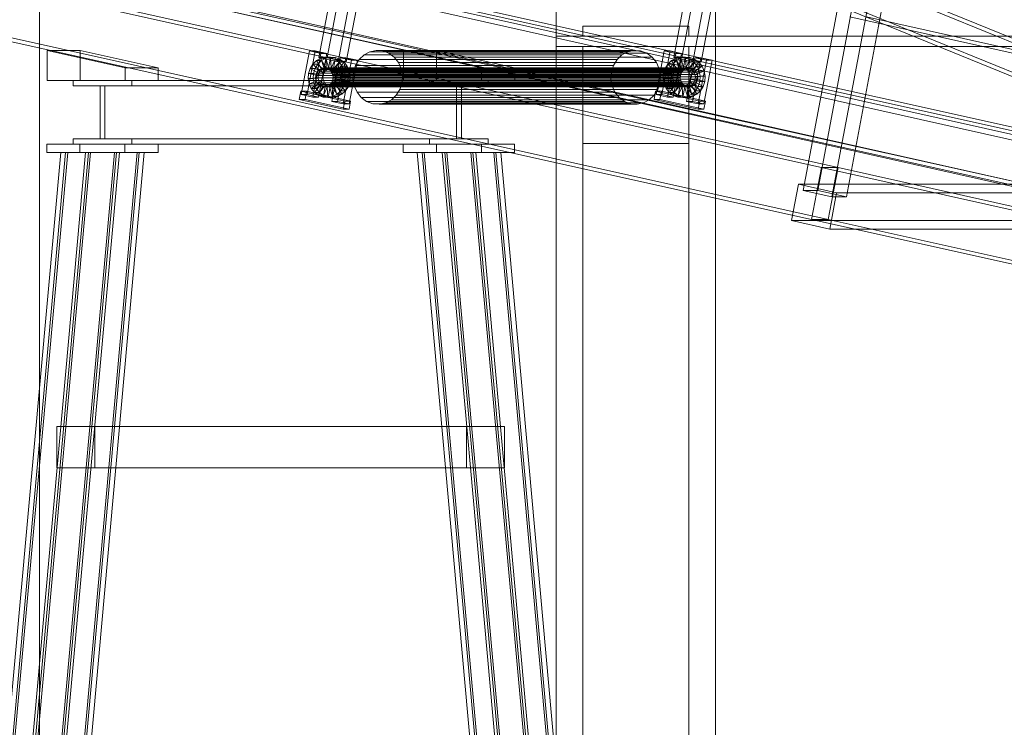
# Model space of a CAD drawing. Header units: millimetres. Extents: x -4738 to 65662, y -68080 to 6847.
# Tile 873 of 1056: x 23244 to 24172, y 409 to 1075. Entities that reach past the tile are written whole.
import ezdxf

# ---------------------------------------------------------------- set-up
doc = ezdxf.new("R2010")
doc.units = ezdxf.units.MM
for name, color, linetype, lineweight in [('COTAS_O', 1, 'Continuous', 0), ('COTAS_P', 1, 'Continuous', 0), ('lateral_briquetadora', 7, 'Continuous', 0), ('lateral_C02', 7, 'Continuous', 0), ('lateral_C10', 7, 'Continuous', 0)]:
    doc.layers.add(name, color=color, linetype=linetype, lineweight=lineweight)
doc.dimstyles.new('R19_100', dxfattribs={"dimtxt": 250, "dimasz": 150, "dimexe": 150, "dimexo": 80, "dimgap": 100, "dimtad": 1, "dimtih": 1, "dimtoh": 1, "dimdsep": 46, "dimcen": 0.09, "dimadec": 0, "dimazin": 0, "dimtfac": 1, "dimtdec": 4, "dimtofl": 0, "dimtmove": 0, "dimatfit": 3, "dimfxl": 1, "dimtolj": 1, "dimtzin": 0, "dimarcsym": 0})

# ---------------------------------------------------------------- blocks, each defined once
blk = doc.blocks.new('DIM_R31_4')
at = {"layer": 'COTAS_P'}
for p, q in [((15248.37, 1279.09), (24311.82, 4109.09)), ((24311.82, 4109.09), (24155.23, 4107.34)), ((24311.82, 4109.09), (24182.05, 4021.43)), ((24580.07, 3250), (24311.82, 4109.09)), ((15248.37, 1279.09), (15378.14, 1366.76)), ((15248.37, 1279.09), (15404.97, 1280.85)), ((15516.62, 420), (15248.37, 1279.09))]:
    blk.add_line(p, q, dxfattribs=at)
blk.add_text('9495 P', height=250, rotation=17.34062, dxfattribs=at).set_placement((19750.29, 2789.55))
blk = doc.blocks.new('DIM_R31_27')
at = {"layer": 'COTAS_O'}
for p, q in [((23750.07, 2330), (24450.07, 2330)), ((24450.07, 2330), (24405.07, 2180)), ((24450.07, 0), (24450.07, 2330)), ((24450.07, 2330), (24495.07, 2180)), ((24450.07, 0), (24405.07, 150)), ((24450.07, 0), (24495.07, 150)), ((23750.07, 0), (24450.07, 0))]:
    blk.add_line(p, q, dxfattribs=at)
blk.add_text('2330 O', height=250, rotation=90, dxfattribs=at).set_placement((24350.07, 1165))

msp = doc.modelspace()

# ---------------------------------------------------------------- linework, layer by layer
at = {"layer": 'lateral_briquetadora'}
for p, q in [((23750.067, 1060), (23750.067, 1240)), ((23900.067, 1060), (23900.067, 1240)), ((23775.067, 1060), (23775.067, 1069.143)), ((23775.067, 1069.143), (23875.067, 1069.143)), ((23875.067, 1060), (23875.067, 1069.143)), ((23750.067, 20), (23750.067, 1060)), ((23750.067, 1060), (23900.067, 1060)), ((23750.067, 1060), (25950.067, 1060)), ((23775.067, 1060), (23875.067, 1060)), ((23900.067, 1050), (23900.067, 1060)), ((23900.067, 1060), (25800.067, 1060)), ((23750.067, 20), (23750.067, 1050)), ((23750.067, 1050), (23900.067, 1050)), ((23775.067, 305.038), (23775.067, 1050)), ((23775.067, 1050), (23875.067, 1050)), ((23775.067, 1050), (23775.067, 1030)), ((23775.067, 1050), (23775.067, 243.475)), ((23875.067, 305.038), (23875.067, 1050)), ((23875.067, 1050), (23875.067, 1030)), ((23875.067, 1050), (23875.067, 243.475)), ((23900.067, 20), (23900.067, 1050)), ((23900.067, 1050), (25800.067, 1050)), ((23775.067, 1030), (23875.067, 1030)), ((23775.067, 137.184), (23775.067, 958.693)), ((23775.067, 958.693), (23875.067, 958.693)), ((23775.067, 958.693), (23775.067, 115.739)), ((23875.067, 137.184), (23875.067, 958.693)), ((23875.067, 958.693), (23875.067, 115.739))]:
    msp.add_line(p, q, dxfattribs=at)
at = {"layer": 'lateral_C02'}
msp.add_line((23262.756, 25), (23262.756, 2469.628), dxfattribs=at)
at = {"layer": 'lateral_C10'}
for p, q in [((18241.459, 2248.813), (27684.903, 132.947)), ((27685.833, 137.844), (18242.389, 2253.71)), ((27880.277, 132.947), (18436.834, 2248.813)), ((18437.764, 2253.71), (27881.207, 137.844)), ((23554.243, 1188.198), (23526.265, 1039.666)), ((23534.08, 1039.666), (23562.058, 1188.198)), ((23888.724, 1188.198), (23860.746, 1039.666)), ((23868.561, 1039.666), (23896.539, 1188.198)), ((23544.301, 1035.656), (23572.279, 1184.188)), ((23580.094, 1184.188), (23552.116, 1035.656)), ((23878.782, 1035.656), (23906.76, 1184.188)), ((23914.575, 1184.188), (23886.597, 1035.656)), ((22917.845, 1176.542), (24000.017, 935.97)), ((24015.647, 935.97), (22933.475, 1176.542)), ((23253.889, 1176.542), (24336.061, 935.97)), ((24351.691, 935.97), (23269.519, 1176.542)), ((23990.79, 886.985), (22908.618, 1127.558)), ((24006.42, 886.985), (22924.248, 1127.558)), ((24326.834, 886.985), (23244.662, 1127.558)), ((24342.464, 886.985), (23260.292, 1127.558)), ((24038.246, 1111.664), (25085.355, 684.949)), ((25095.124, 684.949), (24048.014, 1111.664)), ((24017.915, 1100.627), (23982.853, 914.484)), ((23996.529, 914.484), (24031.592, 1100.627)), ((24009.907, 908.47), (24044.97, 1094.613)), ((24023.583, 908.47), (24058.646, 1094.613)), ((25108.946, 837.453), (24026.775, 1078.026)), ((25075.656, 656.86), (24028.547, 1083.575)), ((25085.425, 656.86), (24038.315, 1083.575)), ((25124.576, 837.453), (24042.405, 1078.026)), ((23301.242, 1046.508), (23269.982, 1046.508)), ((23269.982, 1046.508), (23343.622, 1030.137)), ((23269.982, 1046.508), (23269.982, 1018.137)), ((23374.882, 1030.137), (23301.242, 1046.508)), ((23301.242, 1018.137), (23301.242, 1046.508)), ((23517.354, 1045.99), (23509.603, 1004.843)), ((23515.074, 1004.843), (23522.824, 1045.99)), ((23522.824, 1045.99), (23517.354, 1045.99)), ((23517.354, 1045.99), (23528.175, 1043.584)), ((23520.425, 1002.437), (23528.175, 1043.584)), ((23533.646, 1043.584), (23522.824, 1045.99)), ((23533.646, 1043.584), (23525.895, 1002.437)), ((23544.301, 1035.656), (23526.265, 1039.666)), ((23526.265, 1039.666), (23534.08, 1039.666)), ((23528.175, 1043.584), (23533.646, 1043.584)), ((23528.178, 1039.031), (23532.661, 1039.972)), ((23532.661, 1039.972), (23533.213, 1029.99)), ((23537.35, 1039.972), (23532.661, 1039.972)), ((23532.661, 1039.972), (23537.215, 1039.62)), ((23537.35, 1039.972), (23532.867, 1039.031)), ((23534.08, 1039.666), (23552.116, 1035.656)), ((23537.215, 1039.62), (23535.37, 1029.823)), ((23541.904, 1039.62), (23537.215, 1039.62)), ((23537.215, 1039.62), (23541.53, 1038)), ((23537.901, 1029.99), (23537.35, 1039.972)), ((23541.904, 1039.62), (23537.35, 1039.972)), ((23546.212, 1039.575), (23538.461, 998.428)), ((23540.059, 1029.823), (23541.904, 1039.62)), ((23546.219, 1038), (23541.904, 1039.62)), ((23543.931, 998.428), (23551.682, 1039.575)), ((23551.682, 1039.575), (23546.212, 1039.575)), ((23546.212, 1039.575), (23557.033, 1037.169)), ((23562.504, 1037.169), (23551.682, 1039.575)), ((23564.219, 1037.858), (23568.83, 1042.203)), ((23568.83, 1042.203), (23574.319, 1045.103)), ((23811.993, 1042.203), (23568.83, 1042.203)), ((23574.319, 1045.103), (23580.311, 1046.36)), ((23817.482, 1045.103), (23574.319, 1045.103)), ((23580.311, 1046.36), (23586.4, 1045.89)), ((23823.475, 1046.36), (23580.311, 1046.36)), ((23586.4, 1045.89), (23592.168, 1043.725)), ((23829.563, 1045.89), (23586.4, 1045.89)), ((23592.168, 1043.725), (23597.225, 1040.01)), ((23835.332, 1043.725), (23592.168, 1043.725)), ((23597.225, 1040.01), (23601.224, 1035.001)), ((23840.388, 1040.01), (23597.225, 1040.01)), ((23637.286, 1046.508), (23606.026, 1046.508)), ((23606.026, 1046.508), (23679.666, 1030.137)), ((23606.026, 1046.508), (23606.026, 1018.137)), ((23710.926, 1030.137), (23637.286, 1046.508)), ((23637.286, 1018.137), (23637.286, 1046.508)), ((23811.993, 1042.203), (23807.382, 1037.858)), ((23817.482, 1045.103), (23811.993, 1042.203)), ((23823.475, 1046.36), (23817.482, 1045.103)), ((23829.563, 1045.89), (23823.475, 1046.36)), ((23835.332, 1043.725), (23829.563, 1045.89)), ((23840.388, 1040.01), (23835.332, 1043.725)), ((23844.387, 1035.001), (23840.388, 1040.01)), ((23851.835, 1045.99), (23844.084, 1004.843)), ((23849.555, 1004.843), (23857.305, 1045.99)), ((23857.305, 1045.99), (23851.835, 1045.99)), ((23851.835, 1045.99), (23862.657, 1043.584)), ((23854.906, 1002.437), (23862.657, 1043.584)), ((23868.127, 1043.584), (23857.305, 1045.99)), ((23868.127, 1043.584), (23860.376, 1002.437)), ((23878.782, 1035.656), (23860.746, 1039.666)), ((23860.746, 1039.666), (23868.561, 1039.666)), ((23862.657, 1043.584), (23868.127, 1043.584)), ((23862.659, 1039.031), (23867.142, 1039.972)), ((23867.142, 1039.972), (23867.694, 1029.99)), ((23871.831, 1039.972), (23867.142, 1039.972)), ((23867.142, 1039.972), (23871.696, 1039.62)), ((23871.831, 1039.972), (23867.348, 1039.031)), ((23868.561, 1039.666), (23886.597, 1035.656)), ((23871.696, 1039.62), (23869.851, 1029.823)), ((23876.385, 1039.62), (23871.696, 1039.62)), ((23871.696, 1039.62), (23876.012, 1038)), ((23872.383, 1029.99), (23871.831, 1039.972)), ((23876.385, 1039.62), (23871.831, 1039.972)), ((23880.693, 1039.575), (23872.942, 998.428)), ((23874.54, 1029.823), (23876.385, 1039.62)), ((23880.701, 1038), (23876.385, 1039.62)), ((23878.413, 998.428), (23886.163, 1039.575)), ((23886.163, 1039.575), (23880.693, 1039.575)), ((23880.693, 1039.575), (23891.514, 1037.169)), ((23896.985, 1037.169), (23886.163, 1039.575)), ((23518.066, 1029.503), (23520.623, 1033.612)), ((23520.623, 1033.612), (23524.072, 1036.862)), ((23520.623, 1033.612), (23527.51, 1026.977)), ((23525.312, 1033.612), (23520.623, 1033.612)), ((23525.312, 1033.612), (23522.755, 1029.503)), ((23524.072, 1036.862), (23528.178, 1039.031)), ((23524.072, 1036.862), (23529.144, 1028.517)), ((23528.761, 1036.862), (23524.072, 1036.862)), ((23528.761, 1036.862), (23525.312, 1033.612)), ((23532.199, 1026.977), (23525.312, 1033.612)), ((23528.178, 1039.031), (23531.089, 1029.544)), ((23532.867, 1039.031), (23528.178, 1039.031)), ((23532.867, 1039.031), (23528.761, 1036.862)), ((23533.833, 1028.517), (23528.761, 1036.862)), ((23535.778, 1029.544), (23532.867, 1039.031)), ((23541.53, 1038), (23537.414, 1029.056)), ((23545.313, 1035.222), (23539.205, 1027.74)), ((23548.304, 1031.475), (23540.622, 1025.965)), ((23546.219, 1038), (23541.53, 1038)), ((23541.53, 1038), (23545.313, 1035.222)), ((23542.103, 1029.056), (23546.219, 1038)), ((23543.894, 1027.74), (23550.002, 1035.222)), ((23552.116, 1035.656), (23544.301, 1035.656)), ((23545.311, 1025.965), (23552.993, 1031.475)), ((23550.002, 1035.222), (23545.313, 1035.222)), ((23545.313, 1035.222), (23548.304, 1031.475)), ((23550.002, 1035.222), (23546.219, 1038)), ((23552.993, 1031.475), (23548.304, 1031.475)), ((23548.304, 1031.475), (23550.301, 1027.014)), ((23549.283, 996.022), (23557.033, 1037.169)), ((23552.993, 1031.475), (23550.002, 1035.222)), ((23554.99, 1027.014), (23552.993, 1031.475)), ((23562.504, 1037.169), (23554.753, 996.022)), ((23557.033, 1037.169), (23562.504, 1037.169)), ((23558.806, 1026.098), (23560.8, 1032.365)), ((23560.8, 1032.365), (23564.219, 1037.858)), ((23803.963, 1032.365), (23560.8, 1032.365)), ((23807.382, 1037.858), (23564.219, 1037.858)), ((23601.224, 1035.001), (23603.893, 1029.038)), ((23844.387, 1035.001), (23601.224, 1035.001)), ((23803.963, 1032.365), (23801.97, 1026.098)), ((23807.382, 1037.858), (23803.963, 1032.365)), ((23847.056, 1029.038), (23844.387, 1035.001)), ((23852.547, 1029.503), (23855.104, 1033.612)), ((23855.104, 1033.612), (23858.554, 1036.862)), ((23855.104, 1033.612), (23861.992, 1026.977)), ((23859.793, 1033.612), (23855.104, 1033.612)), ((23859.793, 1033.612), (23857.236, 1029.503)), ((23858.554, 1036.862), (23862.659, 1039.031)), ((23858.554, 1036.862), (23863.625, 1028.517)), ((23863.243, 1036.862), (23858.554, 1036.862)), ((23863.243, 1036.862), (23859.793, 1033.612)), ((23866.681, 1026.977), (23859.793, 1033.612)), ((23862.659, 1039.031), (23865.57, 1029.544)), ((23867.348, 1039.031), (23862.659, 1039.031)), ((23867.348, 1039.031), (23863.243, 1036.862)), ((23868.314, 1028.517), (23863.243, 1036.862)), ((23870.259, 1029.544), (23867.348, 1039.031)), ((23876.012, 1038), (23871.895, 1029.056)), ((23879.794, 1035.222), (23873.687, 1027.74)), ((23882.785, 1031.475), (23875.104, 1025.965)), ((23880.701, 1038), (23876.012, 1038)), ((23876.012, 1038), (23879.794, 1035.222)), ((23876.584, 1029.056), (23880.701, 1038)), ((23878.376, 1027.74), (23884.483, 1035.222)), ((23886.597, 1035.656), (23878.782, 1035.656)), ((23879.793, 1025.965), (23887.474, 1031.475)), ((23884.483, 1035.222), (23879.794, 1035.222)), ((23879.794, 1035.222), (23882.785, 1031.475)), ((23884.483, 1035.222), (23880.701, 1038)), ((23887.474, 1031.475), (23882.785, 1031.475)), ((23882.785, 1031.475), (23884.782, 1027.014)), ((23883.764, 996.022), (23891.514, 1037.169)), ((23887.474, 1031.475), (23884.483, 1035.222)), ((23889.471, 1027.014), (23887.474, 1031.475)), ((23896.985, 1037.169), (23889.234, 996.022)), ((23891.514, 1037.169), (23896.985, 1037.169)), ((23343.622, 1030.137), (23374.882, 1030.137)), ((23343.622, 1018.137), (23343.622, 1030.137)), ((23374.882, 1030.137), (23374.882, 1018.137)), ((23516.251, 1019.868), (23516.575, 1024.815)), ((23516.575, 1024.815), (23518.066, 1029.503)), ((23525.593, 1022.81), (23516.575, 1024.815)), ((23516.575, 1024.815), (23521.264, 1024.815)), ((23518.066, 1029.503), (23526.299, 1025.031)), ((23522.755, 1029.503), (23518.066, 1029.503)), ((23521.264, 1024.815), (23520.94, 1019.868)), ((23522.755, 1029.503), (23521.264, 1024.815)), ((23521.264, 1024.815), (23530.282, 1022.81)), ((23530.988, 1025.031), (23522.755, 1029.503)), ((23523.095, 1020.467), (23523.248, 1022.81)), ((23523.248, 1022.81), (23523.955, 1025.031)), ((23523.248, 1022.81), (23867.107, 1022.81)), ((23523.955, 1025.031), (23525.166, 1026.977)), ((23867.814, 1025.031), (23523.955, 1025.031)), ((23525.166, 1026.977), (23526.8, 1028.517)), ((23869.025, 1026.977), (23525.166, 1026.977)), ((23525.593, 1022.81), (23525.439, 1020.467)), ((23526.299, 1025.031), (23525.593, 1022.81)), ((23530.282, 1022.81), (23525.593, 1022.81)), ((23527.51, 1026.977), (23526.299, 1025.031)), ((23526.299, 1025.031), (23530.988, 1025.031)), ((23526.8, 1028.517), (23528.745, 1029.544)), ((23870.659, 1028.517), (23526.8, 1028.517)), ((23529.144, 1028.517), (23527.51, 1026.977)), ((23527.51, 1026.977), (23532.199, 1026.977)), ((23528.745, 1029.544), (23530.868, 1029.99)), ((23872.604, 1029.544), (23528.745, 1029.544)), ((23531.089, 1029.544), (23529.144, 1028.517)), ((23529.144, 1028.517), (23533.833, 1028.517)), ((23530.128, 1020.467), (23530.282, 1022.81)), ((23530.282, 1022.81), (23530.988, 1025.031)), ((23530.868, 1029.99), (23533.025, 1029.823)), ((23874.727, 1029.99), (23530.868, 1029.99)), ((23530.988, 1025.031), (23532.199, 1026.977)), ((23533.213, 1029.99), (23531.089, 1029.544)), ((23531.089, 1029.544), (23535.778, 1029.544)), ((23532.199, 1026.977), (23533.833, 1028.517)), ((23533.025, 1029.823), (23535.069, 1029.056)), ((23876.884, 1029.823), (23533.025, 1029.823)), ((23533.213, 1029.99), (23537.901, 1029.99)), ((23535.37, 1029.823), (23533.213, 1029.99)), ((23533.833, 1028.517), (23535.778, 1029.544)), ((23535.069, 1029.056), (23536.861, 1027.74)), ((23878.929, 1029.056), (23535.069, 1029.056)), ((23535.37, 1029.823), (23540.059, 1029.823)), ((23537.414, 1029.056), (23535.37, 1029.823)), ((23535.778, 1029.544), (23537.901, 1029.99)), ((23536.861, 1027.74), (23538.278, 1025.965)), ((23880.72, 1027.74), (23536.861, 1027.74)), ((23537.414, 1029.056), (23542.103, 1029.056)), ((23539.205, 1027.74), (23537.414, 1029.056)), ((23537.901, 1029.99), (23540.059, 1029.823)), ((23538.278, 1025.965), (23539.224, 1023.852)), ((23882.137, 1025.965), (23538.278, 1025.965)), ((23539.205, 1027.74), (23543.894, 1027.74)), ((23540.622, 1025.965), (23539.205, 1027.74)), ((23539.224, 1023.852), (23539.634, 1021.545)), ((23883.083, 1023.852), (23539.224, 1023.852)), ((23539.634, 1021.545), (23539.481, 1019.202)), ((23883.493, 1021.545), (23539.634, 1021.545)), ((23540.059, 1029.823), (23542.103, 1029.056)), ((23540.622, 1025.965), (23545.311, 1025.965)), ((23541.568, 1023.852), (23540.622, 1025.965)), ((23550.301, 1027.014), (23541.568, 1023.852)), ((23541.568, 1023.852), (23546.257, 1023.852)), ((23541.978, 1021.545), (23541.568, 1023.852)), ((23541.825, 1019.202), (23541.978, 1021.545)), ((23551.167, 1022.145), (23541.978, 1021.545)), ((23541.978, 1021.545), (23546.667, 1021.545)), ((23542.103, 1029.056), (23543.894, 1027.74)), ((23543.894, 1027.74), (23545.311, 1025.965)), ((23545.311, 1025.965), (23546.257, 1023.852)), ((23546.257, 1023.852), (23554.99, 1027.014)), ((23546.257, 1023.852), (23546.667, 1021.545)), ((23546.667, 1021.545), (23546.514, 1019.202)), ((23546.667, 1021.545), (23555.856, 1022.145)), ((23554.99, 1027.014), (23550.301, 1027.014)), ((23550.301, 1027.014), (23551.167, 1022.145)), ((23551.167, 1022.145), (23550.843, 1017.197)), ((23555.856, 1022.145), (23551.167, 1022.145)), ((23555.856, 1022.145), (23554.99, 1027.014)), ((23555.532, 1017.197), (23555.856, 1022.145)), ((23558.374, 1019.484), (23558.806, 1026.098)), ((23558.806, 1026.098), (23801.97, 1026.098)), ((23603.893, 1029.038), (23605.051, 1022.528)), ((23847.056, 1029.038), (23603.893, 1029.038)), ((23605.051, 1022.528), (23604.618, 1015.914)), ((23848.214, 1022.528), (23605.051, 1022.528)), ((23679.666, 1030.137), (23710.926, 1030.137)), ((23679.666, 1018.137), (23679.666, 1030.137)), ((23710.926, 1030.137), (23710.926, 1018.137)), ((23801.97, 1026.098), (23801.537, 1019.484)), ((23848.214, 1022.528), (23847.056, 1029.038)), ((23847.782, 1015.914), (23848.214, 1022.528)), ((23850.732, 1019.868), (23851.056, 1024.815)), ((23851.056, 1024.815), (23852.547, 1029.503)), ((23860.074, 1022.81), (23851.056, 1024.815)), ((23851.056, 1024.815), (23855.745, 1024.815)), ((23852.547, 1029.503), (23860.78, 1025.031)), ((23857.236, 1029.503), (23852.547, 1029.503)), ((23855.745, 1024.815), (23855.421, 1019.868)), ((23857.236, 1029.503), (23855.745, 1024.815)), ((23855.745, 1024.815), (23864.763, 1022.81)), ((23865.469, 1025.031), (23857.236, 1029.503)), ((23860.074, 1022.81), (23859.921, 1020.467)), ((23860.78, 1025.031), (23860.074, 1022.81)), ((23864.763, 1022.81), (23860.074, 1022.81)), ((23861.992, 1026.977), (23860.78, 1025.031)), ((23860.78, 1025.031), (23865.469, 1025.031)), ((23863.625, 1028.517), (23861.992, 1026.977)), ((23861.992, 1026.977), (23866.681, 1026.977)), ((23865.57, 1029.544), (23863.625, 1028.517)), ((23863.625, 1028.517), (23868.314, 1028.517)), ((23864.61, 1020.467), (23864.763, 1022.81)), ((23864.763, 1022.81), (23865.469, 1025.031)), ((23865.469, 1025.031), (23866.681, 1026.977)), ((23867.694, 1029.99), (23865.57, 1029.544)), ((23865.57, 1029.544), (23870.259, 1029.544)), ((23866.681, 1026.977), (23868.314, 1028.517)), ((23867.107, 1022.81), (23866.954, 1020.467)), ((23867.814, 1025.031), (23867.107, 1022.81)), ((23867.694, 1029.99), (23872.383, 1029.99)), ((23869.851, 1029.823), (23867.694, 1029.99)), ((23869.025, 1026.977), (23867.814, 1025.031)), ((23868.314, 1028.517), (23870.259, 1029.544)), ((23870.659, 1028.517), (23869.025, 1026.977)), ((23869.851, 1029.823), (23874.54, 1029.823)), ((23871.895, 1029.056), (23869.851, 1029.823)), ((23870.259, 1029.544), (23872.383, 1029.99)), ((23872.604, 1029.544), (23870.659, 1028.517)), ((23871.895, 1029.056), (23876.584, 1029.056)), ((23873.687, 1027.74), (23871.895, 1029.056)), ((23872.383, 1029.99), (23874.54, 1029.823)), ((23874.727, 1029.99), (23872.604, 1029.544)), ((23873.687, 1027.74), (23878.376, 1027.74)), ((23875.104, 1025.965), (23873.687, 1027.74)), ((23874.54, 1029.823), (23876.584, 1029.056)), ((23876.884, 1029.823), (23874.727, 1029.99)), ((23875.104, 1025.965), (23879.793, 1025.965)), ((23876.049, 1023.852), (23875.104, 1025.965)), ((23884.782, 1027.014), (23876.049, 1023.852)), ((23876.049, 1023.852), (23880.738, 1023.852)), ((23876.46, 1021.545), (23876.049, 1023.852)), ((23876.306, 1019.202), (23876.46, 1021.545)), ((23885.648, 1022.145), (23876.46, 1021.545)), ((23876.46, 1021.545), (23881.149, 1021.545)), ((23876.584, 1029.056), (23878.376, 1027.74)), ((23878.929, 1029.056), (23876.884, 1029.823)), ((23878.376, 1027.74), (23879.793, 1025.965)), ((23880.72, 1027.74), (23878.929, 1029.056)), ((23879.793, 1025.965), (23880.738, 1023.852)), ((23882.137, 1025.965), (23880.72, 1027.74)), ((23880.738, 1023.852), (23889.471, 1027.014)), ((23880.738, 1023.852), (23881.149, 1021.545)), ((23881.149, 1021.545), (23880.995, 1019.202)), ((23881.149, 1021.545), (23890.337, 1022.145)), ((23883.083, 1023.852), (23882.137, 1025.965)), ((23883.493, 1021.545), (23883.083, 1023.852)), ((23883.34, 1019.202), (23883.493, 1021.545)), ((23889.471, 1027.014), (23884.782, 1027.014)), ((23884.782, 1027.014), (23885.648, 1022.145)), ((23885.648, 1022.145), (23885.324, 1017.197)), ((23890.337, 1022.145), (23885.648, 1022.145)), ((23890.337, 1022.145), (23889.471, 1027.014)), ((23890.013, 1017.197), (23890.337, 1022.145)), ((23343.622, 1018.137), (23269.982, 1018.137)), ((23269.982, 1018.137), (23301.242, 1018.137)), ((23294.633, 1018.137), (23294.633, 1013.137)), ((23349.862, 1018.137), (23294.633, 1018.137)), ((23630.677, 1018.137), (23294.633, 1018.137)), ((23294.633, 1013.137), (23349.862, 1013.137)), ((23294.633, 1013.137), (23630.677, 1013.137)), ((23301.242, 1018.137), (23374.882, 1018.137)), ((23319.946, 1013.137), (23319.946, 963.137)), ((23324.549, 1013.137), (23319.946, 1013.137)), ((23655.991, 1013.137), (23319.946, 1013.137)), ((23324.549, 963.137), (23324.549, 1013.137)), ((23324.549, 1013.137), (23660.593, 1013.137)), ((23374.882, 1018.137), (23343.622, 1018.137)), ((23349.862, 1013.137), (23349.862, 1018.137)), ((23349.862, 1018.137), (23685.907, 1018.137)), ((23349.862, 1013.137), (23685.907, 1013.137)), ((23516.251, 1019.868), (23525.439, 1020.467)), ((23517.117, 1014.998), (23516.251, 1019.868)), ((23520.94, 1019.868), (23516.251, 1019.868)), ((23517.117, 1014.998), (23525.85, 1018.16)), ((23519.114, 1010.537), (23517.117, 1014.998)), ((23521.806, 1014.998), (23517.117, 1014.998)), ((23519.114, 1010.537), (23526.795, 1016.047)), ((23530.128, 1020.467), (23520.94, 1019.868)), ((23520.94, 1019.868), (23521.806, 1014.998)), ((23530.539, 1018.16), (23521.806, 1014.998)), ((23521.806, 1014.998), (23523.803, 1010.537)), ((23522.105, 1006.79), (23528.212, 1014.272)), ((23523.505, 1018.16), (23523.095, 1020.467)), ((23866.954, 1020.467), (23523.095, 1020.467)), ((23524.451, 1016.047), (23523.505, 1018.16)), ((23867.364, 1018.16), (23523.505, 1018.16)), ((23531.484, 1016.047), (23523.803, 1010.537)), ((23525.868, 1014.272), (23524.451, 1016.047)), ((23868.31, 1016.047), (23524.451, 1016.047)), ((23525.439, 1020.467), (23525.85, 1018.16)), ((23525.439, 1020.467), (23530.128, 1020.467)), ((23525.85, 1018.16), (23526.795, 1016.047)), ((23525.85, 1018.16), (23530.539, 1018.16)), ((23527.659, 1012.956), (23525.868, 1014.272)), ((23869.727, 1014.272), (23525.868, 1014.272)), ((23525.887, 1004.012), (23530.004, 1012.956)), ((23532.901, 1014.272), (23526.794, 1006.79)), ((23526.795, 1016.047), (23528.212, 1014.272)), ((23526.795, 1016.047), (23531.484, 1016.047)), ((23529.704, 1012.189), (23527.659, 1012.956)), ((23871.519, 1012.956), (23527.659, 1012.956)), ((23528.212, 1014.272), (23530.004, 1012.956)), ((23528.212, 1014.272), (23532.901, 1014.272)), ((23531.861, 1012.022), (23529.704, 1012.189)), ((23873.563, 1012.189), (23529.704, 1012.189)), ((23530.004, 1012.956), (23532.048, 1012.189)), ((23530.004, 1012.956), (23534.693, 1012.956)), ((23530.539, 1018.16), (23530.128, 1020.467)), ((23530.203, 1002.392), (23532.048, 1012.189)), ((23531.484, 1016.047), (23530.539, 1018.16)), ((23534.693, 1012.956), (23530.576, 1004.012)), ((23532.901, 1014.272), (23531.484, 1016.047)), ((23533.984, 1012.468), (23531.861, 1012.022)), ((23875.72, 1012.022), (23531.861, 1012.022)), ((23532.048, 1012.189), (23534.205, 1012.022)), ((23532.048, 1012.189), (23536.737, 1012.189)), ((23534.693, 1012.956), (23532.901, 1014.272)), ((23535.929, 1013.495), (23533.984, 1012.468)), ((23877.843, 1012.468), (23533.984, 1012.468)), ((23534.205, 1012.022), (23536.329, 1012.468)), ((23534.757, 1002.04), (23534.205, 1012.022)), ((23534.205, 1012.022), (23538.894, 1012.022)), ((23536.737, 1012.189), (23534.693, 1012.956)), ((23536.737, 1012.189), (23534.892, 1002.392)), ((23537.563, 1015.035), (23535.929, 1013.495)), ((23879.788, 1013.495), (23535.929, 1013.495)), ((23536.329, 1012.468), (23538.274, 1013.495)), ((23539.24, 1002.981), (23536.329, 1012.468)), ((23536.329, 1012.468), (23541.018, 1012.468)), ((23538.894, 1012.022), (23536.737, 1012.189)), ((23538.774, 1016.981), (23537.563, 1015.035)), ((23881.422, 1015.035), (23537.563, 1015.035)), ((23538.274, 1013.495), (23539.907, 1015.035)), ((23543.345, 1005.15), (23538.274, 1013.495)), ((23538.274, 1013.495), (23542.963, 1013.495)), ((23539.481, 1019.202), (23538.774, 1016.981)), ((23882.633, 1016.981), (23538.774, 1016.981)), ((23541.018, 1012.468), (23538.894, 1012.022)), ((23538.894, 1012.022), (23539.446, 1002.04)), ((23883.34, 1019.202), (23539.481, 1019.202)), ((23539.907, 1015.035), (23541.119, 1016.981)), ((23546.795, 1008.4), (23539.907, 1015.035)), ((23539.907, 1015.035), (23544.596, 1015.035)), ((23542.963, 1013.495), (23541.018, 1012.468)), ((23541.018, 1012.468), (23543.929, 1002.981)), ((23541.119, 1016.981), (23541.825, 1019.202)), ((23549.352, 1012.509), (23541.119, 1016.981)), ((23541.119, 1016.981), (23545.808, 1016.981)), ((23550.843, 1017.197), (23541.825, 1019.202)), ((23541.825, 1019.202), (23546.514, 1019.202)), ((23544.596, 1015.035), (23542.963, 1013.495)), ((23542.963, 1013.495), (23548.034, 1005.15)), ((23545.808, 1016.981), (23544.596, 1015.035)), ((23544.596, 1015.035), (23551.484, 1008.4)), ((23546.514, 1019.202), (23545.808, 1016.981)), ((23545.808, 1016.981), (23554.041, 1012.509)), ((23546.514, 1019.202), (23555.532, 1017.197)), ((23549.352, 1012.509), (23546.795, 1008.4)), ((23550.843, 1017.197), (23549.352, 1012.509)), ((23554.041, 1012.509), (23549.352, 1012.509)), ((23555.532, 1017.197), (23550.843, 1017.197)), ((23551.484, 1008.4), (23554.041, 1012.509)), ((23554.041, 1012.509), (23555.532, 1017.197)), ((23559.532, 1012.974), (23558.374, 1019.484)), ((23801.537, 1019.484), (23558.374, 1019.484)), ((23562.201, 1007.011), (23559.532, 1012.974)), ((23802.695, 1012.974), (23559.532, 1012.974)), ((23604.618, 1015.914), (23602.625, 1009.647)), ((23847.782, 1015.914), (23604.618, 1015.914)), ((23679.666, 1018.137), (23606.026, 1018.137)), ((23606.026, 1018.137), (23637.286, 1018.137)), ((23630.677, 1018.137), (23685.907, 1018.137)), ((23630.677, 1013.137), (23630.677, 1018.137)), ((23685.907, 1013.137), (23630.677, 1013.137)), ((23637.286, 1018.137), (23710.926, 1018.137)), ((23655.991, 1013.137), (23660.593, 1013.137)), ((23655.991, 963.137), (23655.991, 1013.137)), ((23660.593, 1013.137), (23660.593, 963.137)), ((23710.926, 1018.137), (23679.666, 1018.137)), ((23685.907, 1018.137), (23685.907, 1013.137)), ((23801.537, 1019.484), (23802.695, 1012.974)), ((23802.695, 1012.974), (23805.364, 1007.011)), ((23845.788, 1009.647), (23847.782, 1015.914)), ((23850.732, 1019.868), (23859.921, 1020.467)), ((23851.598, 1014.998), (23850.732, 1019.868)), ((23855.421, 1019.868), (23850.732, 1019.868)), ((23851.598, 1014.998), (23860.331, 1018.16)), ((23853.595, 1010.537), (23851.598, 1014.998)), ((23856.287, 1014.998), (23851.598, 1014.998)), ((23853.595, 1010.537), (23861.277, 1016.047)), ((23864.61, 1020.467), (23855.421, 1019.868)), ((23855.421, 1019.868), (23856.287, 1014.998)), ((23865.02, 1018.16), (23856.287, 1014.998)), ((23856.287, 1014.998), (23858.284, 1010.537)), ((23856.586, 1006.79), (23862.694, 1014.272)), ((23865.966, 1016.047), (23858.284, 1010.537)), ((23859.921, 1020.467), (23860.331, 1018.16)), ((23859.921, 1020.467), (23864.61, 1020.467)), ((23860.331, 1018.16), (23861.277, 1016.047)), ((23860.331, 1018.16), (23865.02, 1018.16)), ((23860.369, 1004.012), (23864.485, 1012.956)), ((23867.383, 1014.272), (23861.275, 1006.79)), ((23861.277, 1016.047), (23862.694, 1014.272)), ((23861.277, 1016.047), (23865.966, 1016.047)), ((23862.694, 1014.272), (23864.485, 1012.956)), ((23862.694, 1014.272), (23867.383, 1014.272)), ((23864.485, 1012.956), (23866.529, 1012.189)), ((23864.485, 1012.956), (23869.174, 1012.956)), ((23865.02, 1018.16), (23864.61, 1020.467)), ((23864.684, 1002.392), (23866.529, 1012.189)), ((23865.966, 1016.047), (23865.02, 1018.16)), ((23869.174, 1012.956), (23865.058, 1004.012)), ((23867.383, 1014.272), (23865.966, 1016.047)), ((23866.529, 1012.189), (23868.687, 1012.022)), ((23866.529, 1012.189), (23871.218, 1012.189)), ((23866.954, 1020.467), (23867.364, 1018.16)), ((23867.364, 1018.16), (23868.31, 1016.047)), ((23869.174, 1012.956), (23867.383, 1014.272)), ((23868.31, 1016.047), (23869.727, 1014.272)), ((23868.687, 1012.022), (23870.81, 1012.468)), ((23869.238, 1002.04), (23868.687, 1012.022)), ((23868.687, 1012.022), (23873.375, 1012.022)), ((23871.218, 1012.189), (23869.174, 1012.956)), ((23871.218, 1012.189), (23869.373, 1002.392)), ((23869.727, 1014.272), (23871.519, 1012.956)), ((23870.81, 1012.468), (23872.755, 1013.495)), ((23873.721, 1002.981), (23870.81, 1012.468)), ((23870.81, 1012.468), (23875.499, 1012.468)), ((23873.375, 1012.022), (23871.218, 1012.189)), ((23871.519, 1012.956), (23873.563, 1012.189)), ((23872.755, 1013.495), (23874.389, 1015.035)), ((23877.827, 1005.15), (23872.755, 1013.495)), ((23872.755, 1013.495), (23877.444, 1013.495)), ((23875.499, 1012.468), (23873.375, 1012.022)), ((23873.375, 1012.022), (23873.927, 1002.04)), ((23873.563, 1012.189), (23875.72, 1012.022)), ((23874.389, 1015.035), (23875.6, 1016.981)), ((23881.276, 1008.4), (23874.389, 1015.035)), ((23874.389, 1015.035), (23879.078, 1015.035)), ((23877.444, 1013.495), (23875.499, 1012.468)), ((23875.499, 1012.468), (23878.41, 1002.981)), ((23875.6, 1016.981), (23876.306, 1019.202)), ((23883.833, 1012.509), (23875.6, 1016.981)), ((23875.6, 1016.981), (23880.289, 1016.981)), ((23875.72, 1012.022), (23877.843, 1012.468)), ((23885.324, 1017.197), (23876.306, 1019.202)), ((23876.306, 1019.202), (23880.995, 1019.202)), ((23879.078, 1015.035), (23877.444, 1013.495)), ((23877.444, 1013.495), (23882.516, 1005.15)), ((23877.843, 1012.468), (23879.788, 1013.495)), ((23880.289, 1016.981), (23879.078, 1015.035)), ((23879.078, 1015.035), (23885.965, 1008.4)), ((23879.788, 1013.495), (23881.422, 1015.035)), ((23880.995, 1019.202), (23880.289, 1016.981)), ((23880.289, 1016.981), (23888.522, 1012.509)), ((23880.995, 1019.202), (23890.013, 1017.197)), ((23883.833, 1012.509), (23881.276, 1008.4)), ((23881.422, 1015.035), (23882.633, 1016.981)), ((23882.633, 1016.981), (23883.34, 1019.202)), ((23885.324, 1017.197), (23883.833, 1012.509)), ((23888.522, 1012.509), (23883.833, 1012.509)), ((23890.013, 1017.197), (23885.324, 1017.197)), ((23885.965, 1008.4), (23888.522, 1012.509)), ((23888.522, 1012.509), (23890.013, 1017.197)), ((23509.255, 1007.982), (23507.779, 1000.145)), ((23514.725, 1007.982), (23509.255, 1007.982)), ((23509.255, 1007.982), (23550.738, 998.761)), ((23520.425, 1002.437), (23509.603, 1004.843)), ((23509.603, 1004.843), (23515.074, 1004.843)), ((23513.249, 1000.145), (23514.725, 1007.982)), ((23556.209, 998.761), (23514.725, 1007.982)), ((23515.074, 1004.843), (23525.895, 1002.437)), ((23522.105, 1006.79), (23519.114, 1010.537)), ((23523.803, 1010.537), (23519.114, 1010.537)), ((23525.887, 1004.012), (23522.105, 1006.79)), ((23526.794, 1006.79), (23522.105, 1006.79)), ((23523.803, 1010.537), (23526.794, 1006.79)), ((23530.203, 1002.392), (23525.887, 1004.012)), ((23530.576, 1004.012), (23525.887, 1004.012)), ((23526.794, 1006.79), (23530.576, 1004.012)), ((23530.576, 1004.012), (23534.892, 1002.392)), ((23539.24, 1002.981), (23534.757, 1002.04)), ((23543.345, 1005.15), (23539.24, 1002.981)), ((23543.929, 1002.981), (23539.24, 1002.981)), ((23539.446, 1002.04), (23543.929, 1002.981)), ((23546.795, 1008.4), (23543.345, 1005.15)), ((23548.034, 1005.15), (23543.345, 1005.15)), ((23543.929, 1002.981), (23548.034, 1005.15)), ((23551.484, 1008.4), (23546.795, 1008.4)), ((23548.034, 1005.15), (23551.484, 1008.4)), ((23566.2, 1002.002), (23562.201, 1007.011)), ((23805.364, 1007.011), (23562.201, 1007.011)), ((23599.206, 1004.154), (23594.595, 999.809)), ((23602.625, 1009.647), (23599.206, 1004.154)), ((23842.369, 1004.154), (23599.206, 1004.154)), ((23845.788, 1009.647), (23602.625, 1009.647)), ((23805.364, 1007.011), (23809.363, 1002.002)), ((23837.758, 999.809), (23842.369, 1004.154)), ((23843.736, 1007.982), (23842.26, 1000.145)), ((23842.369, 1004.154), (23845.788, 1009.647)), ((23849.207, 1007.982), (23843.736, 1007.982)), ((23843.736, 1007.982), (23885.219, 998.761)), ((23854.906, 1002.437), (23844.084, 1004.843)), ((23844.084, 1004.843), (23849.555, 1004.843)), ((23847.73, 1000.145), (23849.207, 1007.982)), ((23890.69, 998.761), (23849.207, 1007.982)), ((23849.555, 1004.843), (23860.376, 1002.437)), ((23856.586, 1006.79), (23853.595, 1010.537)), ((23858.284, 1010.537), (23853.595, 1010.537)), ((23860.369, 1004.012), (23856.586, 1006.79)), ((23861.275, 1006.79), (23856.586, 1006.79)), ((23858.284, 1010.537), (23861.275, 1006.79)), ((23864.684, 1002.392), (23860.369, 1004.012)), ((23865.058, 1004.012), (23860.369, 1004.012)), ((23861.275, 1006.79), (23865.058, 1004.012)), ((23865.058, 1004.012), (23869.373, 1002.392)), ((23873.721, 1002.981), (23869.238, 1002.04)), ((23877.827, 1005.15), (23873.721, 1002.981)), ((23878.41, 1002.981), (23873.721, 1002.981)), ((23873.927, 1002.04), (23878.41, 1002.981)), ((23881.276, 1008.4), (23877.827, 1005.15)), ((23882.516, 1005.15), (23877.827, 1005.15)), ((23878.41, 1002.981), (23882.516, 1005.15)), ((23885.965, 1008.4), (23881.276, 1008.4)), ((23882.516, 1005.15), (23885.965, 1008.4)), ((23549.262, 990.923), (23507.779, 1000.145)), ((23507.779, 1000.145), (23513.249, 1000.145)), ((23513.249, 1000.145), (23554.732, 990.923)), ((23525.895, 1002.437), (23520.425, 1002.437)), ((23534.757, 1002.04), (23530.203, 1002.392)), ((23534.892, 1002.392), (23530.203, 1002.392)), ((23539.446, 1002.04), (23534.757, 1002.04)), ((23534.892, 1002.392), (23539.446, 1002.04)), ((23549.283, 996.022), (23538.461, 998.428)), ((23538.461, 998.428), (23543.931, 998.428)), ((23543.931, 998.428), (23554.753, 996.022)), ((23549.262, 990.923), (23550.738, 998.761)), ((23554.753, 996.022), (23549.283, 996.022)), ((23550.738, 998.761), (23556.209, 998.761)), ((23556.209, 998.761), (23554.732, 990.923)), ((23571.256, 998.288), (23566.2, 1002.002)), ((23809.363, 1002.002), (23566.2, 1002.002)), ((23577.025, 996.122), (23571.256, 998.288)), ((23814.42, 998.288), (23571.256, 998.288)), ((23583.113, 995.652), (23577.025, 996.122)), ((23820.188, 996.122), (23577.025, 996.122)), ((23589.106, 996.91), (23583.113, 995.652)), ((23826.277, 995.652), (23583.113, 995.652)), ((23594.595, 999.809), (23589.106, 996.91)), ((23832.269, 996.91), (23589.106, 996.91)), ((23837.758, 999.809), (23594.595, 999.809)), ((23809.363, 1002.002), (23814.42, 998.288)), ((23814.42, 998.288), (23820.188, 996.122)), ((23820.188, 996.122), (23826.277, 995.652)), ((23826.277, 995.652), (23832.269, 996.91)), ((23832.269, 996.91), (23837.758, 999.809)), ((23883.743, 990.923), (23842.26, 1000.145)), ((23842.26, 1000.145), (23847.73, 1000.145)), ((23847.73, 1000.145), (23889.213, 990.923)), ((23860.376, 1002.437), (23854.906, 1002.437)), ((23869.238, 1002.04), (23864.684, 1002.392)), ((23869.373, 1002.392), (23864.684, 1002.392)), ((23873.927, 1002.04), (23869.238, 1002.04)), ((23869.373, 1002.392), (23873.927, 1002.04)), ((23883.764, 996.022), (23872.942, 998.428)), ((23872.942, 998.428), (23878.413, 998.428)), ((23878.413, 998.428), (23889.234, 996.022)), ((23883.743, 990.923), (23885.219, 998.761)), ((23889.234, 996.022), (23883.764, 996.022)), ((23885.219, 998.761), (23890.69, 998.761)), ((23890.69, 998.761), (23889.213, 990.923)), ((23554.732, 990.923), (23549.262, 990.923)), ((23889.213, 990.923), (23883.743, 990.923)), ((23301.058, 958.137), (23269.798, 958.137)), ((23269.798, 958.137), (23343.437, 958.137)), ((23269.798, 958.137), (23269.798, 950.137)), ((23294.633, 963.137), (23294.633, 958.137)), ((23349.862, 963.137), (23294.633, 963.137)), ((23630.677, 963.137), (23294.633, 963.137)), ((23294.633, 958.137), (23349.862, 958.137)), ((23294.633, 958.137), (23630.677, 958.137)), ((23374.697, 958.137), (23301.058, 958.137)), ((23301.058, 950.137), (23301.058, 958.137)), ((23319.946, 963.137), (23324.549, 963.137)), ((23319.946, 963.137), (23655.991, 963.137)), ((23324.549, 963.137), (23660.593, 963.137)), ((23343.437, 958.137), (23374.697, 958.137)), ((23343.437, 950.137), (23343.437, 958.137)), ((23349.862, 958.137), (23349.862, 963.137)), ((23349.862, 963.137), (23685.907, 963.137)), ((23349.862, 958.137), (23685.907, 958.137)), ((23374.697, 958.137), (23374.697, 950.137)), ((23637.102, 958.137), (23605.842, 958.137)), ((23605.842, 958.137), (23679.482, 958.137)), ((23605.842, 958.137), (23605.842, 950.137)), ((23630.677, 963.137), (23685.907, 963.137)), ((23630.677, 958.137), (23630.677, 963.137)), ((23685.907, 958.137), (23630.677, 958.137)), ((23710.742, 958.137), (23637.102, 958.137)), ((23637.102, 950.137), (23637.102, 958.137)), ((23660.593, 963.137), (23655.991, 963.137)), ((23679.482, 958.137), (23710.742, 958.137)), ((23679.482, 950.137), (23679.482, 958.137)), ((23685.907, 963.137), (23685.907, 958.137)), ((23710.742, 958.137), (23710.742, 950.137)), ((23282.91, 950.137), (23199.452, 25)), ((23204.055, 25), (23287.513, 950.137)), ((23206.008, 25), (23289.466, 950.137)), ((23222.897, 25), (23306.355, 950.137)), ((23309.004, 950.137), (23225.546, 25)), ((23310.958, 950.137), (23227.5, 25)), ((23333.537, 950.137), (23250.079, 25)), ((23335.491, 950.137), (23252.033, 25)), ((23254.682, 25), (23338.14, 950.137)), ((23343.437, 950.137), (23269.798, 950.137)), ((23269.798, 950.137), (23301.058, 950.137)), ((23271.571, 25), (23355.029, 950.137)), ((23273.524, 25), (23356.982, 950.137)), ((23361.585, 950.137), (23278.127, 25)), ((23306.355, 950.137), (23282.91, 950.137)), ((23282.91, 950.137), (23287.513, 950.137)), ((23287.513, 950.137), (23310.958, 950.137)), ((23289.466, 950.137), (23287.513, 950.137)), ((23287.513, 950.137), (23333.537, 950.137)), ((23335.491, 950.137), (23289.466, 950.137)), ((23301.058, 950.137), (23374.697, 950.137)), ((23310.958, 950.137), (23306.355, 950.137)), ((23310.958, 950.137), (23309.004, 950.137)), ((23309.004, 950.137), (23355.029, 950.137)), ((23356.982, 950.137), (23310.958, 950.137)), ((23356.982, 950.137), (23333.537, 950.137)), ((23333.537, 950.137), (23338.14, 950.137)), ((23333.537, 950.137), (23335.491, 950.137)), ((23338.14, 950.137), (23361.585, 950.137)), ((23374.697, 950.137), (23343.437, 950.137)), ((23355.029, 950.137), (23356.982, 950.137)), ((23361.585, 950.137), (23356.982, 950.137)), ((23679.482, 950.137), (23605.842, 950.137)), ((23605.842, 950.137), (23637.102, 950.137)), ((23642.399, 950.137), (23618.954, 950.137)), ((23618.954, 950.137), (23623.557, 950.137)), ((23618.954, 950.137), (23702.412, 25)), ((23623.557, 950.137), (23647.002, 950.137)), ((23707.015, 25), (23623.557, 950.137)), ((23625.511, 950.137), (23623.557, 950.137)), ((23623.557, 950.137), (23669.582, 950.137)), ((23671.535, 950.137), (23625.511, 950.137)), ((23708.969, 25), (23625.511, 950.137)), ((23637.102, 950.137), (23710.742, 950.137)), ((23647.002, 950.137), (23642.399, 950.137)), ((23725.857, 25), (23642.399, 950.137)), ((23647.002, 950.137), (23645.048, 950.137)), ((23645.048, 950.137), (23691.073, 950.137)), ((23645.048, 950.137), (23728.506, 25)), ((23647.002, 950.137), (23730.46, 25)), ((23693.027, 950.137), (23647.002, 950.137)), ((23693.027, 950.137), (23669.582, 950.137)), ((23669.582, 950.137), (23674.184, 950.137)), ((23669.582, 950.137), (23753.04, 25)), ((23669.582, 950.137), (23671.535, 950.137)), ((23671.535, 950.137), (23754.993, 25)), ((23674.184, 950.137), (23697.629, 950.137)), ((23757.642, 25), (23674.184, 950.137)), ((23710.742, 950.137), (23679.482, 950.137)), ((23691.073, 950.137), (23693.027, 950.137)), ((23774.531, 25), (23691.073, 950.137)), ((23697.629, 950.137), (23693.027, 950.137)), ((23776.485, 25), (23693.027, 950.137)), ((23697.629, 950.137), (23781.087, 25)), ((23990.79, 886.985), (24000.017, 935.97)), ((24000.017, 935.97), (24015.647, 935.97)), ((24000.017, 935.97), (25082.188, 695.397)), ((24015.647, 935.97), (24006.42, 886.985)), ((25097.818, 695.397), (24015.647, 935.97)), ((23978.29, 920.385), (23971.831, 886.096)), ((24329.964, 920.385), (23978.29, 920.385)), ((23978.29, 920.385), (24014.362, 912.366)), ((23982.853, 914.484), (23996.529, 914.484)), ((24009.907, 908.47), (23982.853, 914.484)), ((23996.529, 914.484), (24023.583, 908.47)), ((24007.903, 878.077), (24014.362, 912.366)), ((24014.362, 912.366), (24366.036, 912.366)), ((24023.583, 908.47), (24009.907, 908.47)), ((24007.903, 878.077), (23971.831, 886.096)), ((23971.831, 886.096), (24323.505, 886.096)), ((24006.42, 886.985), (23990.79, 886.985)), ((25072.961, 646.412), (23990.79, 886.985)), ((25088.591, 646.412), (24006.42, 886.985)), ((24359.577, 878.077), (24007.903, 878.077)), ((23665.379, 692.096), (23279.26, 692.096)), ((23279.26, 692.096), (23315.16, 692.096)), ((23279.26, 653.096), (23279.26, 692.096)), ((23315.16, 692.096), (23701.279, 692.096)), ((23315.16, 653.096), (23315.16, 692.096)), ((23701.279, 692.096), (23665.379, 692.096)), ((23665.379, 653.096), (23665.379, 692.096)), ((23701.279, 692.096), (23701.279, 653.096)), ((23315.16, 653.096), (23279.26, 653.096)), ((23279.26, 653.096), (23665.379, 653.096)), ((23701.279, 653.096), (23315.16, 653.096)), ((23665.379, 653.096), (23701.279, 653.096))]:
    msp.add_line(p, q, dxfattribs=at)

# ---------------------------------------------------------------- dimensions: what is measured, and where the dimension line sits
at = {"layer": 'COTAS_O'}
dim = msp.add_aligned_dim(p1=(23750.067, 0), p2=(23750.067, 2330), distance=-700, text='<> O', dimstyle='R19_100', dxfattribs=at)
dim.commit()
dim.dimension.update_dxf_attribs({"geometry": 'DIM_R31_27', "text_midpoint": (24450.067, 1165)})
at = {"layer": 'COTAS_P'}
dim = msp.add_aligned_dim(p1=(15516.618, 420), p2=(24580.067, 3250), distance=900, text='<> P', dimstyle='R19_100', dxfattribs=at)
dim.commit()
dim.dimension.update_dxf_attribs({"geometry": 'DIM_R31_4', "text_midpoint": (19780.096, 2694.095)})

doc.saveas('drawing.dxf')
